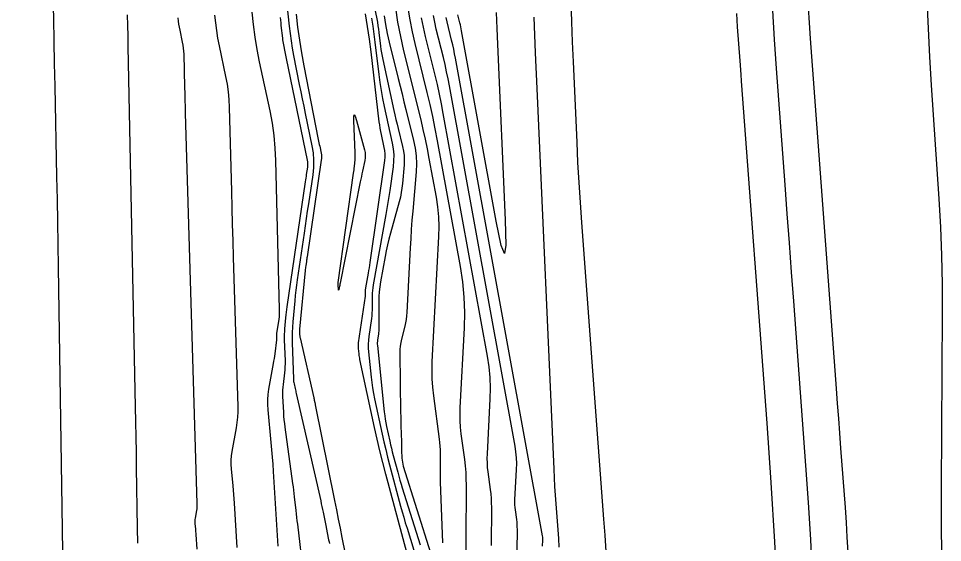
# Model space of a CAD drawing. Extents: x 1768942 to 1774819, y 723037 to 732099.
# Drawn here: x 1770861.8 to 1770948.7, y 723640.4 to 723689.7 of the extents above; entities that cross this region are included whole.
import ezdxf

# ---------------------------------------------------------------- set-up
doc = ezdxf.new("R2010")
doc.units = 0
doc.layers.add('R_Contours', color=7, linetype='Continuous')

msp = doc.modelspace()

# ---------------------------------------------------------------- linework, layer by layer
at = {"layer": 'R_Contours'}
for points in [[(1770861.788, 723768.134), (1770862.678, 723742.197), (1770862.777, 723739.786), (1770862.909, 723737.378), (1770863.073, 723734.971), (1770863.271, 723732.567), (1770864.125, 723722.953), (1770864.318, 723720.548), (1770864.468, 723718.141), (1770864.576, 723715.732), (1770864.641, 723713.32), (1770865.033, 723691.788), (1770865.072, 723689.663), (1770865.113, 723687.538), (1770865.154, 723685.413), (1770865.197, 723683.288), (1770865.369, 723674.789), (1770865.411, 723672.664), (1770865.449, 723670.539), (1770865.485, 723668.414), (1770865.518, 723666.289), (1770865.885, 723641.678), (1770865.923, 723639.524)], [(1770886.682, 723694.179), (1770887.251, 723688.94), (1770887.334, 723688.249), (1770887.431, 723687.56), (1770887.543, 723686.874), (1770887.669, 723686.19), (1770888.203, 723683.458), (1770888.338, 723682.775), (1770888.475, 723682.093), (1770888.613, 723681.411), (1770888.754, 723680.729), (1770889.381, 723677.707), (1770889.492, 723677.027), (1770889.542, 723676.345), (1770889.532, 723675.661), (1770889.461, 723674.975), (1770889.056, 723672.229), (1770888.954, 723671.542), (1770888.853, 723670.855), (1770888.753, 723670.169), (1770888.652, 723669.482), (1770888.012, 723665.105), (1770887.944, 723664.613), (1770887.881, 723664.12), (1770887.825, 723663.627), (1770887.775, 723663.133), (1770887.588, 723661.155), (1770887.549, 723660.66), (1770887.526, 723660.165), (1770887.519, 723659.669), (1770887.529, 723659.173), (1770887.648, 723655.787), (1770887.655, 723655.671), (1770887.667, 723655.556), (1770887.685, 723655.442), (1770887.708, 723655.328), (1770887.812, 723654.876), (1770887.837, 723654.762), (1770887.863, 723654.649), (1770887.889, 723654.536), (1770887.915, 723654.423), (1770890.211, 723644.322), (1770890.27, 723644.059), (1770890.328, 723643.796), (1770890.383, 723643.532), (1770890.437, 723643.268), (1770890.687, 723642.024), (1770890.756, 723641.682), (1770890.824, 723641.341), (1770890.962, 723640.658), (1770890.996, 723640.487), (1770891.031, 723640.316)], [(1770895.117, 723691.439), (1770895.481, 723689.616), (1770895.541, 723689.299), (1770895.594, 723688.982), (1770895.641, 723688.664), (1770895.682, 723688.344), (1770895.832, 723687.065), (1770895.874, 723686.746), (1770895.923, 723686.428), (1770895.981, 723686.112), (1770896.046, 723685.796), (1770897.098, 723681.016), (1770897.194, 723680.591), (1770897.292, 723680.166), (1770897.393, 723679.741), (1770897.496, 723679.317), (1770897.917, 723677.624), (1770898.004, 723677.199), (1770898.056, 723676.771), (1770898.072, 723676.341), (1770898.053, 723675.907), (1770897.904, 723674.16), (1770897.857, 723673.725), (1770897.79, 723673.295), (1770897.703, 723672.868), (1770897.596, 723672.444), (1770896.771, 723669.471), (1770896.628, 723668.93), (1770896.497, 723668.387), (1770896.38, 723667.841), (1770896.275, 723667.292), (1770895.846, 723664.902), (1770895.774, 723664.444), (1770895.723, 723663.984), (1770895.692, 723663.523), (1770895.681, 723663.06), (1770895.676, 723660.548), (1770895.674, 723660.412), (1770895.666, 723660.276), (1770895.654, 723660.14), (1770895.637, 723660.004), (1770895.559, 723659.463), (1770895.544, 723659.328), (1770895.537, 723659.192), (1770895.538, 723659.057), (1770895.548, 723658.921), (1770896.197, 723652.683), (1770896.237, 723652.337), (1770896.287, 723651.993), (1770896.347, 723651.651), (1770896.415, 723651.31), (1770896.708, 723649.95), (1770896.784, 723649.61), (1770896.863, 723649.271), (1770896.947, 723648.934), (1770897.035, 723648.597), (1770897.455, 723647.027), (1770897.557, 723646.654), (1770897.663, 723646.282), (1770897.773, 723645.911), (1770897.886, 723645.541), (1770899.56, 723640.189)], [(1770913.731, 723691.247), (1770913.8, 723689.358), (1770913.874, 723687.47), (1770913.955, 723685.582), (1770914.289, 723678.029), (1770914.38, 723676.141), (1770914.485, 723674.254), (1770914.605, 723672.368), (1770914.739, 723670.483), (1770916.825, 723642.614), (1770916.934, 723641.096), (1770917.033, 723639.577)], [(1770948.646, 723639.087), (1770948.614, 723642.284), (1770948.614, 723645.482), (1770948.698, 723662.031), (1770948.688, 723664.704), (1770948.63, 723667.375), (1770948.525, 723670.044), (1770948.372, 723672.712), (1770947.668, 723683.381), (1770947.504, 723686.049), (1770947.366, 723688.718), (1770947.253, 723691.388)], [(1770873.01, 723640.352), (1770872.984, 723641.777), (1770872.9, 723647.477), (1770872.877, 723648.902), (1770872.853, 723650.327), (1770872.827, 723651.752), (1770872.799, 723653.177), (1770872.113, 723687.014), (1770872.093, 723688.013), (1770872.074, 723689.011), (1770872.055, 723690.009)], [(1770882.371, 723639.935), (1770882.105, 723644.127), (1770882.078, 723644.531), (1770882.048, 723644.935), (1770882.014, 723645.338), (1770881.977, 723645.741), (1770881.823, 723647.354), (1770881.798, 723647.756), (1770881.801, 723648.157), (1770881.831, 723648.558), (1770881.889, 723648.957), (1770882.288, 723651.183), (1770882.365, 723651.688), (1770882.416, 723652.194), (1770882.44, 723652.703), (1770882.438, 723653.214), (1770882.018, 723667.206), (1770881.972, 723668.762), (1770881.928, 723670.318), (1770881.886, 723671.875), (1770881.846, 723673.431), (1770881.648, 723681.301), (1770881.613, 723682.034), (1770881.544, 723682.762), (1770881.441, 723683.486), (1770881.305, 723684.206), (1770880.693, 723687.079), (1770880.552, 723687.799), (1770880.433, 723688.522), (1770880.338, 723689.249), (1770880.266, 723689.979)], [(1770883.749, 723690.251), (1770883.864, 723689.078), (1770884.017, 723687.91), (1770884.207, 723686.747), (1770884.435, 723685.59), (1770885.419, 723680.973), (1770885.638, 723679.816), (1770885.802, 723678.652), (1770885.913, 723677.482), (1770885.97, 723676.305), (1770886.321, 723662.322), (1770886.322, 723662.088), (1770886.313, 723661.855), (1770886.294, 723661.622), (1770886.265, 723661.39), (1770886.068, 723660.045), (1770886.065, 723660.022), (1770886.062, 723659.999), (1770886.06, 723659.976), (1770886.057, 723659.953), (1770886.049, 723659.86), (1770886.047, 723659.837), (1770886.046, 723659.814), (1770886.045, 723659.791), (1770886.046, 723659.768), (1770886.051, 723659.609), (1770886.052, 723659.575), (1770886.051, 723659.54), (1770886.049, 723659.506), (1770886.045, 723659.472), (1770885.884, 723658.155), (1770885.855, 723657.924), (1770885.822, 723657.694), (1770885.785, 723657.464), (1770885.746, 723657.235), (1770885.312, 723654.819), (1770885.243, 723654.34), (1770885.207, 723653.859), (1770885.203, 723653.377), (1770885.233, 723652.893), (1770885.529, 723649.805), (1770885.591, 723649.129), (1770885.647, 723648.452), (1770885.699, 723647.775), (1770885.744, 723647.097), (1770886.19, 723640.066)], [(1770887.897, 723690.063), (1770888.043, 723688.844), (1770888.214, 723687.629), (1770888.412, 723686.417), (1770888.634, 723685.209), (1770889.986, 723678.302), (1770890.018, 723678.139), (1770890.05, 723677.976), (1770890.084, 723677.813), (1770890.117, 723677.65), (1770890.252, 723676.999), (1770890.279, 723676.837), (1770890.291, 723676.673), (1770890.288, 723676.509), (1770890.271, 723676.345), (1770888.931, 723667.269), (1770888.915, 723667.16), (1770888.899, 723667.052), (1770888.883, 723666.943), (1770888.868, 723666.835), (1770888.804, 723666.401), (1770888.789, 723666.292), (1770888.775, 723666.183), (1770888.763, 723666.074), (1770888.752, 723665.965), (1770888.232, 723660.48), (1770888.226, 723660.411), (1770888.223, 723660.341), (1770888.222, 723660.272), (1770888.224, 723660.203), (1770888.233, 723659.925), (1770888.238, 723659.856), (1770888.245, 723659.787), (1770888.255, 723659.718), (1770888.269, 723659.651), (1770889.56, 723654.011), (1770889.572, 723653.958), (1770889.584, 723653.904), (1770889.597, 723653.851), (1770889.609, 723653.797), (1770889.657, 723653.584), (1770889.669, 723653.53), (1770889.681, 723653.477), (1770889.692, 723653.423), (1770889.703, 723653.369), (1770891.509, 723644.381), (1770891.685, 723643.504), (1770891.862, 723642.627), (1770892.038, 723641.751), (1770892.214, 723640.874), (1770893.2, 723635.971)], [(1770898.315, 723639.481), (1770896.345, 723646.84), (1770896.059, 723647.934), (1770895.787, 723649.032), (1770895.528, 723650.134), (1770895.283, 723651.238), (1770893.909, 723657.619), (1770893.883, 723657.747), (1770893.86, 723657.876), (1770893.842, 723658.006), (1770893.826, 723658.136), (1770893.772, 723658.658), (1770893.762, 723658.789), (1770893.761, 723658.919), (1770893.768, 723659.049), (1770893.782, 723659.179), (1770894.415, 723663.568), (1770894.423, 723663.632), (1770894.429, 723663.696), (1770894.433, 723663.761), (1770894.434, 723663.825), (1770894.434, 723664.083), (1770894.436, 723664.148), (1770894.44, 723664.212), (1770894.447, 723664.276), (1770894.457, 723664.339), (1770894.706, 723665.725), (1770894.75, 723665.977), (1770894.792, 723666.23), (1770894.831, 723666.483), (1770894.869, 723666.737), (1770896.237, 723676.329), (1770896.266, 723676.633), (1770896.269, 723676.937), (1770896.244, 723677.239), (1770896.191, 723677.54), (1770895.926, 723678.744), (1770895.864, 723679.045), (1770895.809, 723679.348), (1770895.762, 723679.652), (1770895.722, 723679.957), (1770894.95, 723686.522), (1770894.798, 723687.716), (1770894.622, 723688.906), (1770894.422, 723690.093)], [(1770896.183, 723689.904), (1770896.312, 723689.078), (1770896.47, 723688.258), (1770896.657, 723687.443), (1770897.505, 723684.021), (1770897.685, 723683.294), (1770897.865, 723682.567), (1770898.046, 723681.84), (1770898.226, 723681.113), (1770898.948, 723678.206), (1770899.098, 723677.476), (1770899.187, 723676.742), (1770899.215, 723676.003), (1770899.182, 723675.259), (1770898.868, 723671.561), (1770898.798, 723670.695), (1770898.735, 723669.829), (1770898.68, 723668.963), (1770898.632, 723668.096), (1770898.321, 723662.025), (1770898.297, 723661.704), (1770898.256, 723661.387), (1770898.2, 723661.071), (1770898.129, 723660.758), (1770897.81, 723659.511), (1770897.741, 723659.198), (1770897.692, 723658.882), (1770897.665, 723658.564), (1770897.659, 723658.244), (1770897.733, 723652.617), (1770897.737, 723652.305), (1770897.743, 723651.993), (1770897.751, 723651.68), (1770897.759, 723651.368), (1770897.803, 723649.879), (1770897.809, 723649.687), (1770897.815, 723649.495), (1770897.821, 723649.302), (1770897.828, 723649.11), (1770897.855, 723648.341), (1770897.868, 723648.149), (1770897.893, 723647.96), (1770897.932, 723647.773), (1770897.983, 723647.589), (1770900.531, 723639.44)], [(1770901.715, 723640.399), (1770901.492, 723646.107), (1770901.481, 723646.443), (1770901.474, 723646.779), (1770901.47, 723647.115), (1770901.47, 723647.451), (1770901.479, 723648.796), (1770901.475, 723649.132), (1770901.46, 723649.467), (1770901.432, 723649.801), (1770901.393, 723650.134), (1770900.84, 723654.214), (1770900.751, 723655.005), (1770900.7, 723655.799), (1770900.686, 723656.593), (1770900.709, 723657.39), (1770901.331, 723669.184), (1770901.353, 723670.109), (1770901.321, 723671.03), (1770901.235, 723671.948), (1770901.095, 723672.863), (1770900.429, 723676.514), (1770900.255, 723677.425), (1770900.068, 723678.333), (1770899.866, 723679.239), (1770899.649, 723680.141), (1770898.041, 723686.628), (1770897.736, 723687.961), (1770897.478, 723689.302), (1770897.267, 723690.651)], [(1770898.416, 723690.632), (1770898.59, 723689.516), (1770898.803, 723688.407), (1770899.056, 723687.304), (1770900.195, 723682.712), (1770900.466, 723681.578), (1770900.72, 723680.44), (1770900.956, 723679.299), (1770901.174, 723678.154), (1770903.328, 723666.353), (1770903.547, 723664.917), (1770903.682, 723663.476), (1770903.732, 723662.029), (1770903.697, 723660.577), (1770903.302, 723653.064), (1770903.284, 723652.456), (1770903.294, 723651.849), (1770903.334, 723651.244), (1770903.401, 723650.639), (1770903.729, 723648.223), (1770903.8, 723647.618), (1770903.85, 723647.012), (1770903.878, 723646.405), (1770903.885, 723645.796), (1770903.851, 723640.595), (1770903.856, 723639.525)], [(1770908.696, 723639.663), (1770908.709, 723641.644), (1770908.706, 723641.876), (1770908.695, 723642.108), (1770908.676, 723642.339), (1770908.649, 723642.569), (1770908.524, 723643.49), (1770908.498, 723643.72), (1770908.484, 723643.951), (1770908.479, 723644.182), (1770908.486, 723644.414), (1770908.637, 723647.276), (1770908.65, 723647.829), (1770908.631, 723648.381), (1770908.58, 723648.93), (1770908.496, 723649.477), (1770902.32, 723683.329), (1770902.192, 723683.996), (1770902.055, 723684.661), (1770901.907, 723685.323), (1770901.749, 723685.983), (1770901.086, 723688.657), (1770900.939, 723689.299), (1770900.815, 723689.945)], [(1770906.714, 723690.208), (1770906.772, 723688.732), (1770906.835, 723687.257), (1770907.569, 723670.697), (1770907.619, 723668.371), (1770907.496, 723667.58), (1770907.2, 723668.324), (1770906.731, 723670.603), (1770903.465, 723688.505), (1770903.429, 723688.693), (1770903.39, 723688.881), (1770903.348, 723689.068), (1770903.303, 723689.254), (1770903.116, 723690.01)], [(1770929.311, 723690.139), (1770929.349, 723689.502), (1770929.393, 723688.864), (1770929.63, 723685.679), (1770929.724, 723684.405), (1770929.772, 723683.768), (1770932.159, 723651.621), (1770932.547, 723646.05), (1770932.884, 723640.476), (1770933.17, 723634.898)], [(1770936.476, 723637.207), (1770936.297, 723640.695), (1770936.087, 723644.181), (1770935.844, 723647.665), (1770934.698, 723663.098), (1770934.495, 723665.831), (1770934.292, 723668.563), (1770934.089, 723671.295), (1770933.886, 723674.027), (1770933.075, 723684.955), (1770932.885, 723687.687), (1770932.724, 723690.422)], [(1770936.069, 723690.701), (1770936.155, 723689.243), (1770936.255, 723687.787), (1770938.699, 723654.875), (1770938.803, 723653.479), (1770938.907, 723652.083), (1770939.01, 723650.687), (1770939.114, 723649.291), (1770939.529, 723643.708), (1770939.626, 723642.311), (1770939.71, 723640.914), (1770939.782, 723639.517)], [(1770876.784, 723689.706), (1770876.812, 723689.42), (1770876.849, 723689.134), (1770876.896, 723688.85), (1770876.951, 723688.567), (1770877.192, 723687.439), (1770877.245, 723687.156), (1770877.286, 723686.871), (1770877.313, 723686.585), (1770877.327, 723686.298), (1770877.404, 723683.206), (1770877.42, 723682.594), (1770877.436, 723681.983), (1770877.454, 723681.372), (1770877.472, 723680.76), (1770878.574, 723644.088), (1770878.575, 723643.923), (1770878.567, 723643.759), (1770878.551, 723643.596), (1770878.526, 723643.433), (1770878.397, 723642.715), (1770878.378, 723642.586), (1770878.368, 723642.457), (1770878.368, 723642.327), (1770878.376, 723642.197), (1770878.425, 723641.677), (1770878.437, 723641.547), (1770878.448, 723641.417), (1770878.458, 723641.287), (1770878.467, 723641.156), (1770878.552, 723639.804)], [(1770886.404, 723689.736), (1770886.427, 723689.487), (1770886.452, 723689.237), (1770886.478, 723688.987), (1770886.605, 723687.816), (1770886.625, 723687.654), (1770886.648, 723687.492), (1770886.674, 723687.331), (1770886.704, 723687.17), (1770886.829, 723686.529), (1770886.861, 723686.368), (1770886.893, 723686.208), (1770886.925, 723686.048), (1770886.958, 723685.888), (1770888.938, 723676.359), (1770888.965, 723676.191), (1770888.978, 723676.021), (1770888.975, 723675.852), (1770888.957, 723675.681), (1770888.857, 723675), (1770888.832, 723674.83), (1770888.807, 723674.659), (1770888.782, 723674.489), (1770888.757, 723674.319), (1770887.04, 723662.575), (1770887.004, 723662.317), (1770886.972, 723662.06), (1770886.942, 723661.801), (1770886.916, 723661.543), (1770886.818, 723660.507), (1770886.798, 723660.249), (1770886.786, 723659.989), (1770886.782, 723659.73), (1770886.787, 723659.47), (1770886.857, 723657.478), (1770886.862, 723657.201), (1770886.855, 723656.925), (1770886.838, 723656.65), (1770886.81, 723656.375), (1770886.675, 723655.276), (1770886.648, 723655.001), (1770886.632, 723654.726), (1770886.627, 723654.45), (1770886.635, 723654.174), (1770886.708, 723652.634), (1770886.729, 723652.286), (1770886.757, 723651.938), (1770886.793, 723651.591), (1770886.837, 723651.245), (1770887.566, 723645.972), (1770887.609, 723645.653), (1770887.65, 723645.334), (1770887.689, 723645.015), (1770887.725, 723644.696), (1770887.869, 723643.419), (1770887.906, 723643.099), (1770887.942, 723642.78), (1770887.979, 723642.461), (1770888.017, 723642.142), (1770888.566, 723637.498)], [(1770894.981, 723689.696), (1770895.108, 723688.944), (1770895.22, 723688.19), (1770895.316, 723687.433), (1770895.672, 723684.401), (1770895.771, 723683.645), (1770895.888, 723682.892), (1770896.024, 723682.142), (1770896.179, 723681.395), (1770896.936, 723677.955), (1770897.033, 723677.401), (1770897.079, 723676.845), (1770897.075, 723676.287), (1770897.02, 723675.727), (1770896.7, 723673.484), (1770896.617, 723672.923), (1770896.53, 723672.364), (1770896.437, 723671.805), (1770896.34, 723671.247), (1770895.152, 723664.621), (1770895.111, 723664.36), (1770895.082, 723664.098), (1770895.064, 723663.835), (1770895.058, 723663.572), (1770895.056, 723662.514), (1770895.051, 723662.25), (1770895.036, 723661.987), (1770895.012, 723661.724), (1770894.979, 723661.462), (1770894.738, 723659.788), (1770894.697, 723659.422), (1770894.678, 723659.055), (1770894.682, 723658.688), (1770894.709, 723658.32), (1770894.954, 723655.964), (1770895.014, 723655.449), (1770895.089, 723654.937), (1770895.177, 723654.427), (1770895.279, 723653.92), (1770895.996, 723650.594), (1770896.156, 723649.872), (1770896.325, 723649.152), (1770896.503, 723648.434), (1770896.69, 723647.718), (1770897.731, 723643.832), (1770897.872, 723643.312), (1770898.02, 723642.795), (1770898.172, 723642.278), (1770898.33, 723641.764), (1770898.973, 723639.709)], [(1770906.274, 723640.129), (1770906.297, 723643.72), (1770906.292, 723644.141), (1770906.272, 723644.56), (1770906.238, 723644.979), (1770906.189, 723645.396), (1770905.963, 723647.064), (1770905.916, 723647.482), (1770905.889, 723647.9), (1770905.882, 723648.319), (1770905.894, 723648.739), (1770906.167, 723653.926), (1770906.191, 723654.929), (1770906.156, 723655.928), (1770906.063, 723656.923), (1770905.912, 723657.915), (1770901.747, 723680.741), (1770901.574, 723681.647), (1770901.388, 723682.55), (1770901.187, 723683.45), (1770900.972, 723684.347), (1770900.071, 723687.981), (1770899.871, 723688.853), (1770899.702, 723689.73)], [(1770911.079, 723640.088), (1770911.107, 723640.626), (1770911.109, 723640.73), (1770911.106, 723640.833), (1770911.096, 723640.936), (1770911.08, 723641.039), (1770902.892, 723685.917), (1770902.811, 723686.344), (1770902.722, 723686.771), (1770902.628, 723687.195), (1770902.526, 723687.619), (1770902.101, 723689.333), (1770902.007, 723689.745)], [(1770910.267, 723689.784), (1770910.4, 723686.434), (1770910.543, 723683.085), (1770912.127, 723647.32), (1770912.166, 723646.505), (1770912.212, 723645.69), (1770912.263, 723644.876), (1770912.321, 723644.062), (1770912.565, 723640.808), (1770912.623, 723639.994)]]:
    msp.add_lwpolyline(points, dxfattribs=at)
msp.add_lwpolyline([(1770893.326, 723675.276), (1770893.346, 723675.439), (1770893.364, 723675.602), (1770893.381, 723675.765), (1770893.444, 723676.418), (1770893.457, 723676.582), (1770893.465, 723676.745), (1770893.466, 723676.909), (1770893.461, 723677.073), (1770893.329, 723680.043), (1770893.326, 723680.457), (1770893.365, 723680.602), (1770893.447, 723680.476), (1770893.571, 723680.081), (1770894.334, 723677.304), (1770894.386, 723677.057), (1770894.408, 723676.808), (1770894.4, 723676.559), (1770894.36, 723676.309), (1770894.142, 723675.308), (1770894.088, 723675.057), (1770894.035, 723674.806), (1770893.983, 723674.555), (1770893.933, 723674.304), (1770892.039, 723664.803), (1770892.034, 723664.778), (1770892.03, 723664.754), (1770892.026, 723664.729), (1770892.023, 723664.705), (1770892.009, 723664.607), (1770892.006, 723664.582), (1770892.002, 723664.558), (1770891.997, 723664.533), (1770891.992, 723664.509), (1770891.923, 723664.201), (1770891.911, 723664.157), (1770891.901, 723664.143), (1770891.892, 723664.158), (1770891.886, 723664.204), (1770891.85, 723664.605), (1770891.848, 723664.627), (1770891.848, 723664.649), (1770891.848, 723664.67), (1770891.85, 723664.692), (1770891.858, 723664.778), (1770891.86, 723664.8), (1770891.862, 723664.821), (1770891.865, 723664.843), (1770891.867, 723664.865), (1770893.304, 723675.113)], close=True, dxfattribs=at)

doc.saveas('drawing.dxf')
